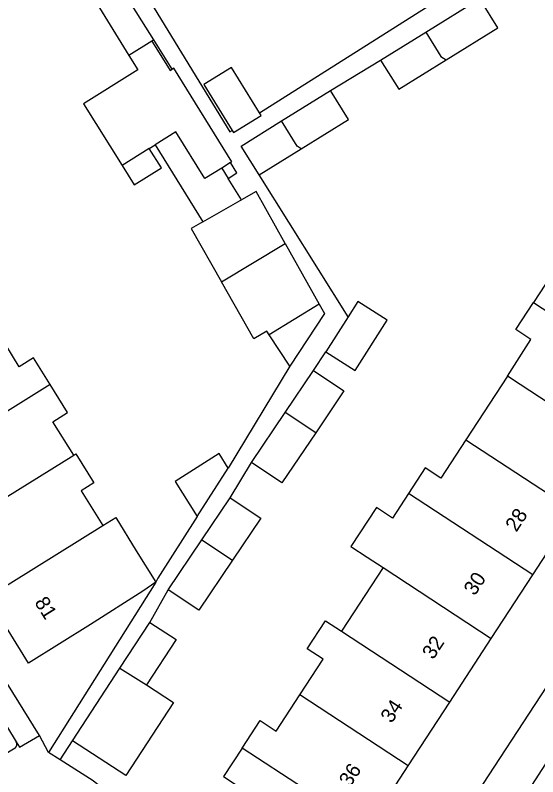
# Model space of a CAD drawing. Extents: x 159280 to 160375, y 384531 to 385872.
# Drawn here: x 160052.3 to 160088.1, y 384973.1 to 385025.3 of the extents above; entities that cross this region are included whole.
import ezdxf

# ---------------------------------------------------------------- set-up
doc = ezdxf.new("R2010")
doc.units = 0
for name, color, linetype in [('IMGEO_Pand', 7, 'Continuous'), ('IMGEO_Pand_nummerreeks', 7, 'Continuous'), ('IMGEO_Voetpad_open', 7, 'Continuous')]:
    doc.layers.add(name, color=color, linetype=linetype)

msp = doc.modelspace()

# ---------------------------------------------------------------- linework, layer by layer
at = {"layer": 'IMGEO_Pand'}
for points in [[(160061.765, 385023.637), (160059.748, 385026.892)], [(160080.431, 385024.179), (160084.13, 385026.475), (160084.214, 385026.34)], [(160081.83, 385022.267), (160085.375, 385024.468), (160084.214, 385026.34)], [(160058.039, 385025.834), (160060.055, 385022.578)], [(160077.337, 385022.258), (160080.431, 385024.179)], [(160080.431, 385024.179), (160081.473, 385022.5), (160081.83, 385022.267)], [(160061.634, 385023.556), (160060.055, 385022.578)], [(160061.765, 385023.637), (160061.634, 385023.556)], [(160061.634, 385023.556), (160062.252, 385022.562), (160062.892, 385021.533), (160063.041, 385021.625)], [(160060.055, 385022.578), (160060.674, 385021.58), (160060.485, 385021.463), (160056.956, 385019.266), (160059.589, 385015.035)], [(160077.337, 385022.258), (160078.582, 385020.251), (160081.83, 385022.267)], [(160067.035, 385015.221), (160067.136, 385015.284), (160063.148, 385021.692), (160063.041, 385021.625)], [(160069.035, 385018.633), (160067.1, 385021.752), (160065.198, 385020.572), (160067.146, 385017.434)], [(160070.534, 385018.078), (160073.896, 385020.164)], [(160071.887, 385016.169), (160075.128, 385018.18), (160073.896, 385020.164)], [(160067.146, 385017.434), (160067.24, 385017.283), (160069.141, 385018.463), (160069.035, 385018.633)], [(160069.003, 385014.379), (160067.772, 385016.363), (160070.534, 385018.078)], [(160071.887, 385016.169), (160071.606, 385016.351), (160070.534, 385018.078)], [(160066.431, 385014.846), (160065.282, 385014.131), (160063.287, 385017.337), (160061.859, 385016.448)], [(160061.46, 385016.2), (160061.859, 385016.448)], [(160061.859, 385016.448), (160065.146, 385011.167)], [(160061.46, 385016.2), (160059.589, 385015.035)], [(160059.589, 385015.035), (160060.42, 385013.7), (160062.291, 385014.864), (160061.46, 385016.2)], [(160069.003, 385014.379), (160071.887, 385016.169)], [(160067.035, 385015.221), (160066.431, 385014.846)], [(160066.431, 385014.846), (160066.867, 385014.145)], [(160067.786, 385012.668), (160066.867, 385014.145)], [(160070.794, 385009.67), (160068.788, 385013.238), (160067.786, 385012.668)], [(160065.146, 385011.167), (160067.695, 385012.616), (160067.786, 385012.668)], [(160065.146, 385011.167), (160064.327, 385010.701), (160066.408, 385007.042)], [(160091.719, 385009.331), (160090.687, 385010.006), (160087.831, 385005.638)], [(160066.408, 385007.042), (160070.794, 385009.67)], [(160070.794, 385009.67), (160073.128, 385005.517)], [(160069.699, 385003.413), (160069.536, 385003.663), (160068.625, 385003.145), (160066.408, 385007.042)], [(160073.128, 385005.517), (160069.699, 385003.413)], [(160073.128, 385005.517), (160073.49, 385004.873), (160071.097, 385001.263)], [(160073.567, 385002.253), (160075.581, 385000.965), (160077.788, 385004.419), (160075.774, 385005.707), (160075.101, 385004.654)], [(160086.037, 385000.575), (160087.645, 385003.101), (160086.613, 385003.776), (160087.831, 385005.638)], [(160087.831, 385005.638), (160096.342, 385000.072)], [(160075.101, 385004.654), (160073.567, 385002.253)], [(160054.648, 385000), (160053.51, 385001.83), (160052.534, 385001.223), (160051.06, 385003.593)], [(160071.097, 385001.263), (160069.699, 385003.413)], [(160070.78, 384998.08), (160072.73, 385000.971)], [(160072.73, 385000.971), (160074.819, 384999.562), (160072.889, 384996.701)], [(160086.037, 385000.575), (160083.181, 384996.208)], [(160093.49, 384995.701), (160086.917, 385000), (160086.037, 385000.575)], [(160054.648, 385000), (160045.915, 384994.563)], [(160056.273, 384995.155), (160054.843, 384997.455), (160055.844, 384998.077), (160054.648, 385000)], [(160068.477, 384994.665), (160070.78, 384998.08)], [(160072.889, 384996.701), (160070.78, 384998.08)], [(160072.889, 384996.701), (160070.566, 384993.257), (160068.477, 384994.665)], [(160083.181, 384996.208), (160081.466, 384993.585), (160080.403, 384994.28), (160079.261, 384992.534)], [(160083.181, 384996.208), (160090.638, 384991.329)], [(160048.531, 384990.356), (160056.273, 384995.155)], [(160056.273, 384995.155), (160056.424, 384995.248), (160057.662, 384993.258), (160056.794, 384992.718), (160058.277, 384990.333)], [(160066.884, 384994.276), (160066.254, 384995.265), (160063.234, 384993.342), (160064.755, 384990.953)], [(160064.755, 384990.953), (160066.884, 384994.276)], [(160065.068, 384989.346), (160067.017, 384992.236)], [(160067.017, 384992.236), (160069.106, 384990.827), (160067.176, 384987.966)], [(160079.261, 384992.534), (160078.15, 384990.835), (160077.045, 384991.557), (160075.3, 384988.89), (160076.405, 384988.167), (160077.503, 384987.449)], [(160087.787, 384986.958), (160079.261, 384992.534)], [(160087.787, 384986.958), (160090.638, 384991.329)], [(160058.277, 384990.333), (160059.154, 384990.878), (160060.567, 384988.606), (160061.912, 384986.443)], [(160050.368, 384985.414), (160058.277, 384990.333)], [(160062.764, 384985.93), (160065.068, 384989.346)], [(160065.068, 384989.346), (160067.176, 384987.966)], [(160067.176, 384987.966), (160064.853, 384984.522), (160062.764, 384985.93)], [(160077.503, 384987.449), (160074.647, 384983.08)], [(160077.503, 384987.449), (160084.935, 384982.587)], [(160084.935, 384982.587), (160087.787, 384986.958)], [(160061.912, 384986.443), (160061.028, 384985.838), (160057.422, 384983.54), (160053.175, 384980.899), (160050.368, 384985.414)], [(160059.445, 384980.552), (160061.495, 384983.687)], [(160061.495, 384983.687), (160063.3, 384982.505), (160061.274, 384979.408)], [(160071.791, 384978.712), (160073.389, 384981.157), (160072.291, 384981.876), (160073.548, 384983.799), (160074.647, 384983.08)], [(160074.647, 384983.08), (160082.084, 384978.216)], [(160082.084, 384978.216), (160084.935, 384982.587)], [(160056.19, 384975.575), (160059.445, 384980.552)], [(160059.445, 384980.552), (160061.274, 384979.408)], [(160061.274, 384979.408), (160063.123, 384978.198), (160059.844, 384973.185), (160056.19, 384975.575)], [(160067.836, 384975.063), (160069.071, 384976.952), (160070.17, 384976.233), (160071.791, 384978.712)], [(160079.232, 384973.844), (160071.791, 384978.712)], [(160079.232, 384973.844), (160082.084, 384978.216)], [(160067.836, 384975.063), (160066.564, 384973.119), (160067.569, 384972.463), (160065.58, 384969.414), (160070.822, 384965.994), (160070.752, 384964.702), (160071.301, 384963.618)], [(160076.381, 384969.474), (160067.836, 384975.063)], [(160076.381, 384969.474), (160079.232, 384973.844)]]:
    msp.add_lwpolyline(points, dxfattribs=at)
at = {"layer": 'IMGEO_Voetpad_open'}
for points in [[(160059.947, 385028.872), (160061.553, 385026.235), (160066.979, 385017.328), (160067.146, 385017.434)], [(160053.932, 384975.941), (160038.976, 385000), (160022.21, 385026.971)], [(160069.035, 385018.633), (160081.293, 385026.414)], [(160063.041, 385021.625), (160061.765, 385023.637)], [(160073.896, 385020.164), (160077.337, 385022.258)], [(160115.292, 385019.841), (160102.294, 385000), (160080.731, 384967.08), (160080.511, 384966.741), (160080.892, 384966.436), (160077.282, 384960.882)], [(160066.867, 385014.145), (160067.471, 385014.522), (160067.035, 385015.221)], [(160075.101, 385004.654), (160069.003, 385014.379)], [(160072.73, 385000.971), (160073.567, 385002.253)], [(160071.097, 385001.263), (160066.884, 384994.276)], [(160067.017, 384992.236), (160068.477, 384994.665)], [(160064.755, 384990.953), (160062.043, 384986.72), (160061.912, 384986.443)], [(160061.912, 384986.443), (160054.551, 384974.771)], [(160061.495, 384983.687), (160062.764, 384985.93)], [(160046.86, 384982.937), (160047.407, 384983.276), (160050.099, 384979.114), (160051.035, 384977.568), (160052.331, 384975.491)], [(160090.226, 384976.423), (160087.475, 384972.177), (160089.153, 384971.101)], [(160052.331, 384975.491), (160052.561, 384975.122), (160053.932, 384975.941)], [(160054.551, 384974.771), (160053.932, 384975.941)], [(160055.337, 384974.271), (160056.19, 384975.575)], [(160052.26, 384975.063), (160051.392, 384974.54)], [(160055.337, 384974.271), (160054.551, 384974.771)], [(160071.301, 384963.618), (160063.821, 384968.547), (160058.922, 384971.775), (160057.617, 384972.821), (160055.337, 384974.271)]]:
    msp.add_lwpolyline(points, dxfattribs=at)
msp.add_arc((160052.047, 384975.318), 0.332, 309.8358, 31.3264, dxfattribs=at)

# ---------------------------------------------------------------- texts
at = {"layer": 'IMGEO_Pand_nummerreeks'}
for s, rotation, p in [('28', 56.8832, (160086.656, 384989.838)), ('30', 56.8832, (160083.803, 384985.465)), ('81', 301.8734, (160053.554, 384985.061)), ('32', 56.8832, (160080.948, 384981.087)), ('34', 56.8832, (160078.097, 384976.718)), ('36', 56.8832, (160075.244, 384972.345))]:
    msp.add_text(s, height=1, rotation=rotation, dxfattribs=at).set_placement(p)

doc.saveas('drawing.dxf')
